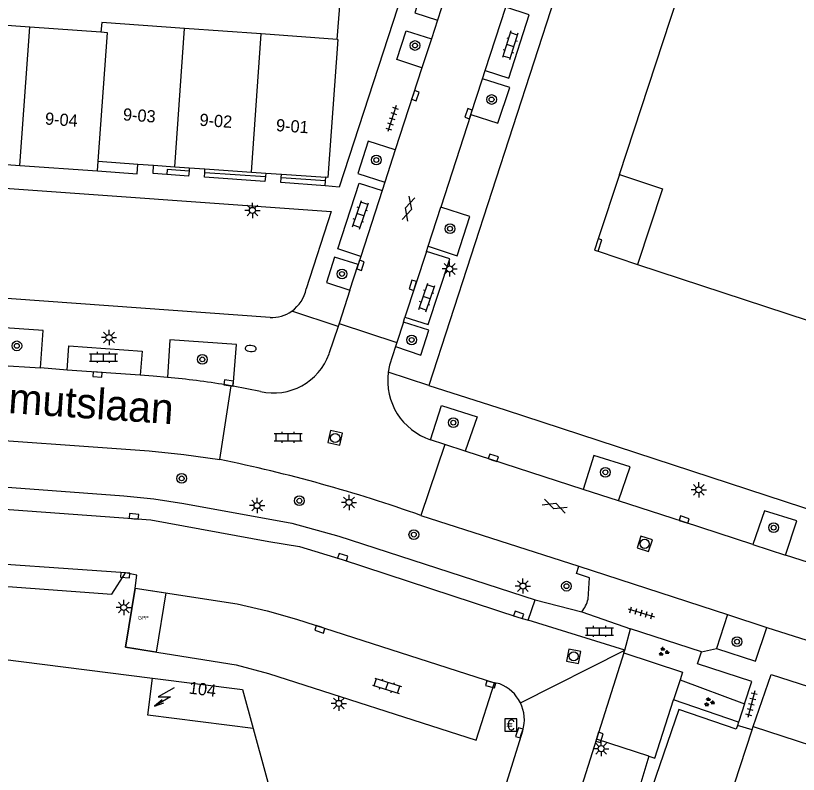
# Model space of a CAD drawing. Extents: x 132994 to 136000, y 393499 to 395512.
# Drawn here: x 133729 to 133793.3, y 395135.3 to 395197.7 of the extents above; entities that cross this region are included whole.
import ezdxf

# ---------------------------------------------------------------- set-up
doc = ezdxf.new("R2010")
doc.units = 0
for name, color, linetype in [('bp-grn-parkeervak', 7, 'Continuous'), ('gg-afsc-erfafscheiding', 7, 'Continuous'), ('gg-afsc-hekwerk', 7, 'Continuous'), ('gg-anno-huisnummerreeks BGT', 7, 'Continuous'), ('gg-anno-openbare ruimte label', 7, 'Continuous'), ('gg-bbg-hoofdgebouw', 7, 'Continuous'), ('gg-bbg-onder overbouw', 7, 'Continuous'), ('gg-bbg-pand overbouw', 7, 'Continuous'), ('gg-bbg-pilaar onder overbouw', 7, 'Continuous'), ('gg-bbg-pilaar pand', 7, 'Continuous'), ('gg-bbg-tussenscheiding', 7, 'Continuous'), ('gg-knt-verharding', 7, 'Continuous'), ('gg-knt-verharding nz', 7, 'Continuous'), ('gt-grn-groengrens', 7, 'Continuous'), ('gt-grn-weggrens', 7, 'Continuous'), ('gt-symb-betaalautomaat', 7, 'Continuous'), ('gt-symb-boom', 7, 'Continuous'), ('gt-symb-brandkraan', 7, 'Continuous'), ('gt-symb-gesloten verharding', 7, 'Continuous'), ('gt-symb-groenvak', 7, 'Continuous'), ('gt-symb-klinker verharding', 7, 'Continuous'), ('gt-symb-kolk', 7, 'Continuous'), ('gt-symb-lichtmast', 7, 'Continuous'), ('gt-symb-rioolschacht', 7, 'Continuous'), ('gt-symb-tegel verharding', 7, 'Continuous'), ('gt-symb-trafo symbool', 7, 'Continuous'), ('kenmerkpunt gehandicapten parkeerplaats', 7, 'Continuous')]:
    doc.layers.add(name, color=color, linetype=linetype)

# ---------------------------------------------------------------- blocks, each defined once
blk = doc.blocks.new('gt0-BOOM')
at = {"layer": 'gt-symb-boom'}
for radius in [0.4, 0.2]:
    blk.add_circle((0, 0), radius, dxfattribs=at)
blk = doc.blocks.new('gt0-LMAST')
at = {"layer": 'gt-symb-lichtmast'}
for p, q in [((-0.182, 0.173), (-0.447, 0.438)), ((-0.005, 0.246), (-0.005, 0.621)), ((0.172, 0.173), (0.437, 0.438)), ((-0.255, -0.004), (-0.63, -0.004)), ((-0.182, -0.181), (-0.447, -0.446)), ((-0.005, -0.254), (-0.005, -0.629)), ((0.437, -0.446), (0.172, -0.181)), ((0.245, -0.004), (0.62, -0.004))]:
    blk.add_line(p, q, dxfattribs=at)
blk.add_circle((-0.005, -0.004), 0.25, dxfattribs=at)
blk = doc.blocks.new('gt0-TEG1')
at = {"layer": 'gt-symb-tegel verharding'}
for p, q in [((-1.125, 0), (1.125, 0)), ((-0.9, -0.25), (-0.9, 0.25)), ((-0.45, -0.25), (-0.45, 0.25)), ((0, -0.25), (0, 0.25)), ((0.45, -0.25), (0.45, 0.25)), ((0.9, -0.25), (0.9, 0.25))]:
    blk.add_line(p, q, dxfattribs=at)
blk = doc.blocks.new('gt0-GESVH1')
at = {"layer": 'gt-symb-gesloten verharding'}
for p, q in [((-0.992, -0.261), (0.008, 0.239)), ((0.008, -0.261), (-0.992, 0.239)), ((0.008, 0.239), (1.008, -0.261)), ((1.008, 0.239), (0.008, -0.261))]:
    blk.add_line(p, q, dxfattribs=at)
blk = doc.blocks.new('gt0-KOLK')
at = {"layer": 'gt-symb-kolk'}
blk.add_lwpolyline([(0, 0), (0.375, 0), (0.375, 0.4), (-0.375, 0.4), (-0.375, 0), (0, 0)], dxfattribs=at)
blk = doc.blocks.new('gt0-KL1')
at = {"layer": 'gt-symb-klinker verharding'}
for p, q in [((-1.15, 0.3), (1.15, 0.3)), ((-1, -0.3), (-1, 0.3)), ((-0.5, 0.3), (-0.5, 0.45)), ((0, -0.3), (0, 0.3)), ((0.5, 0.3), (0.5, 0.45)), ((1, -0.3), (1, 0.3)), ((-1.15, -0.3), (1.15, -0.3)), ((-0.5, -0.45), (-0.5, -0.3)), ((0.5, -0.45), (0.5, -0.3))]:
    blk.add_line(p, q, dxfattribs=at)
blk = doc.blocks.new('gt0-BR')
at = {"layer": 'gt-symb-brandkraan'}
for centre, radius, start, end in [((-0.244, 0), 0.206, 107.56694, 252.43307), ((0.599, -2.664), 3, 106.89205, 107.56694), ((0, -0.691), 0.938, 73.10799, 106.89205), ((-0.599, -2.664), 3, 72.43309, 73.10799), ((0.244, 0), 0.206, 287.56695, 72.43309), ((0.599, 2.664), 3, 252.43307, 253.10797), ((0, 0.691), 0.938, 253.10797, 286.89206), ((-0.599, 2.664), 3, 286.89206, 287.56695)]:
    blk.add_arc(centre, radius, start, end, dxfattribs=at)
blk = doc.blocks.new('gt0-RS')
at = {"layer": 'gt-symb-rioolschacht'}
blk.add_lwpolyline([(-0.5, -0.5), (0.5, -0.5), (0.5, 0.5), (-0.5, 0.5)], close=True, dxfattribs=at)
blk.add_circle((0, 0), 0.375, dxfattribs=at)
blk = doc.blocks.new('gt0-GRVAK')
at = {"layer": 'gt-symb-groenvak'}
for p, q in [((-0.11, 0.189), (-0.228, 0.24)), ((-0.182, 0.153), (0.088, 0.153)), ((-0.091, 0.211), (-0.156, 0.322)), ((-0.047, 0.214), (-0.047, 0.393)), ((-0.004, 0.211), (0.061, 0.322)), ((0.015, 0.189), (0.133, 0.24)), ((0.262, -0.052), (0.197, 0.059)), ((0.305, -0.049), (0.305, 0.13)), ((0.349, -0.052), (0.414, 0.059)), ((-0.245, -0.228), (-0.363, -0.177)), ((-0.318, -0.264), (-0.047, -0.264)), ((-0.226, -0.206), (-0.291, -0.095)), ((-0.183, -0.203), (-0.183, -0.024)), ((-0.139, -0.206), (-0.074, -0.095)), ((-0.12, -0.228), (-0.002, -0.177)), ((0.243, -0.074), (0.125, -0.023)), ((0.17, -0.11), (0.441, -0.11)), ((0.368, -0.074), (0.486, -0.023))]:
    blk.add_line(p, q, dxfattribs=at)
blk = doc.blocks.new('gt0-HSP')
at = {"layer": 'gt-symb-trafo symbool'}
for points in [[(0.771, 0.746), (-0.529, -0.004), (0.471, -0.004), (-0.829, -0.754)], [(-0.217, -0.24), (-0.829, -0.754), (-0.077, -0.48)]]:
    blk.add_lwpolyline(points, dxfattribs=at)
blk = doc.blocks.new('gt0-BA')
at = {"layer": 'gt-symb-betaalautomaat'}
blk.add_lwpolyline([(-0.498, -0.507), (0.502, -0.507), (0.502, 0.493), (-0.498, 0.493)], close=True, dxfattribs=at)
blk.add_text('€', height=0.9, dxfattribs=at).set_placement((-0.357, -0.457))

msp = doc.modelspace()

# ---------------------------------------------------------------- linework, layer by layer
at = {"layer": 'bp-grn-parkeervak'}
msp.add_lwpolyline([(133738.835, 395150.619), (133741.358, 395150.232), (133740.568, 395145.367), (133738.044, 395145.771), (133738.835, 395150.619)], dxfattribs=at)
at = {"layer": 'gg-afsc-erfafscheiding'}
msp.add_line((133789.494, 395138.977), (133788.294, 395139.336), dxfattribs=at)
at = {"layer": 'gg-afsc-hekwerk'}
msp.add_line((133755.43, 395195.712), (133756.421, 395208.797), dxfattribs=at)
at = {"layer": 'gg-bbg-hoofdgebouw'}
for p, q in [((133730.19, 395196.72), (133723.816, 395197.175)), ((133736.014, 395196.304), (133730.19, 395196.72)), ((133749.172, 395196.165), (133742.889, 395196.62)), ((133755.43, 395195.712), (133749.172, 395196.165)), ((133722.993, 395185.814), (133729.368, 395185.36)), ((133729.368, 395185.36), (133735.742, 395184.905)), ((133735.742, 395184.905), (133735.809, 395185.697)), ((133735.809, 395185.697), (133739.054, 395185.469)), ((133739.054, 395185.469), (133740.348, 395185.379)), ((133740.348, 395185.379), (133742.092, 395185.256)), ((133742.092, 395185.256), (133743.281, 395185.173)), ((133743.281, 395185.173), (133744.566, 395185.083)), ((133744.566, 395185.083), (133748.376, 395184.816)), ((133748.376, 395184.816), (133749.556, 395184.733)), ((133749.556, 395184.733), (133750.85, 395184.642)), ((133750.85, 395184.642), (133754.487, 395184.387)), ((133789.494, 395138.977), (133789.59, 395139.27))]:
    msp.add_line(p, q, dxfattribs=at)
for points in [[(133778.595, 395184.612), (133791.754, 395224.673), (133796.805, 395223.02)], [(133742.889, 395196.62), (133736.088, 395197.112), (133736.014, 395196.304)], [(133755.43, 395195.712), (133755.47, 395195.708), (133754.659, 395184.375), (133754.487, 395184.387)], [(133780.09, 395177.225), (133808.106, 395168.03), (133803.745, 395154.736), (133816.838, 395150.43)], [(133670.415, 395150.645), (133670.491, 395151.22), (133667.408, 395151.625), (133667.51, 395152.402), (133682.605, 395150.496), (133683.049, 395154.208), (133704.441, 395147.766), (133740.246, 395143.227)], [(133740.246, 395143.227), (133747.657, 395142.287), (133748.528, 395139.104)], [(133748.528, 395139.104), (133750.697, 395131.174), (133746.334, 395131.709), (133746.099, 395130.011), (133748.209, 395129.874), (133748.208, 395129.437), (133747.587, 395129.462), (133746.172, 395126.708), (133741.963, 395127.036)], [(133775.154, 395088.649), (133780.72, 395105.72), (133778.82, 395106.34), (133789.494, 395138.977)], [(133789.59, 395139.27), (133797.98, 395136.53), (133799.32, 395137.11)]]:
    msp.add_lwpolyline(points, dxfattribs=at)
at = {"layer": 'gg-bbg-onder overbouw'}
msp.add_lwpolyline([(133778.595, 395184.612), (133782.138, 395183.446), (133780.09, 395177.225)], dxfattribs=at)
at = {"layer": 'gg-bbg-pand overbouw'}
for p, q in [((133778.595, 395184.612), (133776.853, 395179.337)), ((133776.842, 395178.303), (133780.09, 395177.225))]:
    msp.add_line(p, q, dxfattribs=at)
at = {"layer": 'gg-bbg-pilaar onder overbouw'}
msp.add_lwpolyline([(133776.842, 395178.303), (133777.148, 395179.241), (133776.853, 395179.337)], dxfattribs=at)
at = {"layer": 'gg-bbg-pilaar pand'}
msp.add_lwpolyline([(133776.853, 395179.337), (133776.547, 395178.385), (133776.842, 395178.303)], dxfattribs=at)
at = {"layer": 'gg-bbg-tussenscheiding'}
for p, q in [((133729.368, 395185.36), (133730.19, 395196.72)), ((133742.092, 395185.256), (133742.889, 395196.62)), ((133748.376, 395184.816), (133749.172, 395196.165))]:
    msp.add_line(p, q, dxfattribs=at)
for points in [[(133735.809, 395185.697), (133736.563, 395196.265), (133736.014, 395196.304)], [(133748.528, 395139.104), (133739.862, 395140.201), (133740.246, 395143.227)]]:
    msp.add_lwpolyline(points, dxfattribs=at)
at = {"layer": 'gg-knt-verharding'}
for p, q in [((133784.496, 395233.686), (133762.962, 395167.289)), ((133765.476, 395202.974), (133763.649, 395197.298)), ((133767.583, 395193.156), (133769.267, 395198.348)), ((133763.649, 395197.298), (133763.155, 395195.762)), ((133763.155, 395195.762), (133762.375, 395193.379)), ((133762.375, 395193.379), (133760.183, 395186.628)), ((133767.355, 395192.471), (133767.583, 395193.156)), ((133766.405, 395189.554), (133767.355, 395192.471)), ((133766.405, 395189.554), (133763.937, 395181.926)), ((133760.183, 395186.628), (133759.324, 395183.983)), ((133743.281, 395185.173), (133743.259, 395184.897)), ((133744.545, 395184.788), (133744.566, 395185.083)), ((133744.545, 395184.788), (133749.53, 395184.437)), ((133749.556, 395184.733), (133749.53, 395184.437)), ((133750.829, 395184.35), (133750.85, 395184.642)), ((133754.467, 395184.095), (133750.829, 395184.35)), ((133754.44, 395183.689), (133754.467, 395184.095)), ((133759.324, 395183.983), (133759.106, 395183.308)), ((133759.106, 395183.308), (133757.358, 395177.879)), ((133762.889, 395178.73), (133763.937, 395181.926)), ((133762.745, 395178.3), (133760.988, 395172.892)), ((133762.745, 395178.3), (133762.889, 395178.73)), ((133757.358, 395177.879), (133757.147, 395177.209)), ((133756.469, 395175.12), (133757.147, 395177.209)), ((133756.469, 395175.12), (133755.576, 395172.363)), ((133760.864, 395172.489), (133760.323, 395170.809)), ((133760.864, 395172.489), (133760.988, 395172.892)), ((133755.498, 395172.126), (133754.751, 395169.873)), ((133755.576, 395172.363), (133755.498, 395172.126)), ((133755.576, 395172.363), (133760.323, 395170.809)), ((133760.323, 395170.809), (133760.216, 395170.478)), ((133727.077, 395168.99), (133731.054, 395168.723)), ((133733.261, 395168.548), (133731.054, 395168.723)), ((133739.25, 395168.129), (133733.261, 395168.548)), ((133745.786, 395161.19), (133746.709, 395167.257)), ((133746.709, 395167.257), (133746.26, 395167.325)), ((133746.709, 395167.257), (133746.878, 395167.21)), ((133749.113, 395166.788), (133746.878, 395167.21)), ((133764.251, 395162.442), (133763.099, 395162.816)), ((133764.251, 395162.442), (133762.298, 395156.601)), ((133765.926, 395161.879), (133764.251, 395162.442)), ((133775.616, 395158.733), (133765.926, 395161.879)), ((133778.515, 395157.792), (133775.616, 395158.733)), ((133762.298, 395156.601), (133775.277, 395152.423)), ((133789.564, 395154.21), (133792.237, 395153.341)), ((133795.038, 395152.435), (133792.237, 395153.341)), ((133775.277, 395152.423), (133787.467, 395148.457)), ((133771.099, 395148), (133771.678, 395149.679)), ((133771.678, 395149.679), (133775.519, 395148.675)), ((133775.519, 395148.675), (133779.506, 395147.289)), ((133779.03, 395145.531), (133771.099, 395148)), ((133787.467, 395148.457), (133786.564, 395145.677)), ((133787.467, 395148.457), (133790.704, 395147.408)), ((133790.704, 395147.408), (133793.98, 395146.346)), ((133779.03, 395145.531), (133779.506, 395147.289)), ((133785.341, 395145.398), (133779.506, 395147.289)), ((133778.97, 395145.31), (133779.03, 395145.531)), ((133768.774, 395142.763), (133768.344, 395142.836)), ((133783.577, 395143.093), (133783.048, 395141.438)), ((133788.379, 395139.624), (133788.294, 395139.336)), ((133767.837, 395129.899), (133770.663, 395138.918)), ((133776.719, 395138.216), (133775.061, 395133.036)), ((133781.012, 395136.816), (133776.719, 395138.216))]:
    msp.add_line(p, q, dxfattribs=at)
for points in [[(133756.421, 395208.797), (133763.595, 395208.221), (133755.592, 395183.562), (133754.44, 395183.689)], [(133765.476, 395202.974), (133763.612, 395203.627), (133761.798, 395197.903), (133763.649, 395197.298)], [(133767.583, 395193.156), (133769.507, 395192.529), (133771.19, 395197.734), (133769.267, 395198.348)], [(133762.375, 395193.379), (133760.316, 395194.07), (133761.085, 395196.43), (133763.155, 395195.762)], [(133766.405, 395189.554), (133768.619, 395188.831), (133769.595, 395191.763), (133767.355, 395192.471)], [(133760.183, 395186.628), (133757.977, 395187.343), (133757.112, 395184.698), (133759.324, 395183.983)], [(133697.244, 395177.384), (133697.863, 395185.667), (133754.929, 395181.569), (133752.882, 395175.224)], [(133735.742, 395184.905), (133738.998, 395184.672), (133739.054, 395185.469)], [(133741.434, 395184.618), (133740.301, 395184.699), (133740.348, 395185.379)], [(133743.259, 395184.897), (133741.463, 395185.02), (133741.434, 395184.618)], [(133743.259, 395184.897), (133743.217, 395184.49), (133741.434, 395184.618)], [(133749.53, 395184.437), (133749.495, 395184.038), (133744.522, 395184.401), (133744.545, 395184.788)], [(133754.44, 395183.689), (133750.801, 395183.944), (133750.829, 395184.35)], [(133757.358, 395177.879), (133755.472, 395178.495), (133757.217, 395183.908), (133759.106, 395183.308)], [(133762.889, 395178.73), (133765.262, 395177.932), (133766.319, 395181.151), (133763.937, 395181.926)], [(133760.988, 395172.892), (133762.896, 395172.279), (133764.663, 395177.696), (133762.745, 395178.3)], [(133757.147, 395177.209), (133755.207, 395177.823), (133754.537, 395175.753), (133756.469, 395175.12)], [(133749.907, 395172.859), (133697.19, 395176.665), (133697.244, 395177.384)], [(133760.216, 395170.478), (133762.284, 395169.756), (133762.956, 395171.826), (133760.864, 395172.489)], [(133731.054, 395168.723), (133731.273, 395171.791), (133727.304, 395172.075), (133727.077, 395168.99)], [(133733.261, 395168.548), (133733.393, 395170.543), (133739.404, 395170.1), (133739.25, 395168.129)], [(133746.878, 395167.21), (133747.158, 395170.643), (133741.69, 395171.033), (133741.485, 395167.945)], [(133760.216, 395170.478), (133759.728, 395168.943), (133759.617, 395168.369)], [(133741.485, 395167.945), (133740.31, 395168.054), (133739.25, 395168.129)], [(133762.962, 395167.289), (133769.224, 395165.268), (133830.413, 395145.226)], [(133763.099, 395162.816), (133763.995, 395165.642), (133766.92, 395164.695), (133765.926, 395161.879)], [(133723.08, 395163.115), (133739.98, 395161.905), (133742.833, 395161.602), (133745.786, 395161.19)], [(133778.515, 395157.792), (133779.471, 395160.608), (133776.507, 395161.517), (133775.616, 395158.733)], [(133722.809, 395159.329), (133737.893, 395158.221), (133740.375, 395157.972), (133742.836, 395157.569), (133751.688, 395155.975), (133755.552, 395154.894), (133771.678, 395149.679)], [(133789.564, 395154.21), (133783.855, 395156.072), (133778.515, 395157.792)], [(133792.237, 395153.341), (133793.155, 395156.146), (133790.503, 395156.99), (133789.564, 395154.21)], [(133692.842, 395155.167), (133692.739, 395153.386), (133736.911, 395150.122), (133738.028, 395151.893)], [(133738.835, 395150.619), (133738.963, 395151.695), (133738.028, 395151.893)], [(133776.03, 395149.725), (133776.129, 395151.476), (133775.086, 395151.84), (133775.277, 395152.423)], [(133738.835, 395150.619), (133738.044, 395145.771), (133747.135, 395144.316), (133749.77, 395143.612), (133766.847, 395138.136), (133768.344, 395142.836)], [(133738.835, 395150.619), (133747.221, 395149.332), (133749.662, 395148.77), (133752.071, 395148.08), (133768.344, 395142.836)], [(133786.564, 395145.677), (133789.775, 395144.622), (133790.704, 395147.408)], [(133788.868, 395141.11), (133789.476, 395142.954), (133785.016, 395144.417), (133785.341, 395145.398)], [(133778.97, 395145.31), (133783.775, 395143.712), (133783.577, 395143.093)], [(133789.59, 395139.27), (133791.063, 395143.538), (133800.245, 395140.571), (133799.116, 395137.13), (133799.32, 395137.11)], [(133781.012, 395136.816), (133781.517, 395136.651), (133783.048, 395141.438)], [(133788.868, 395141.11), (133788.39, 395139.662), (133788.379, 395139.624)]]:
    msp.add_lwpolyline(points, dxfattribs=at)
for centre, radius, start, end in [((133750.007, 395175.788), 2.93, 305.03705, 348.90424), ((133750.007, 395175.784), 2.927, 268.04712, 305.0798), ((133750.197, 395171.502), 4.837, 257.05264, 340.32054), ((133735.41, 395102.464), 65.762, 80.50389, 84.69999), ((133764.69, 395167.682), 5.119, 172.28739, 251.89202), ((133721.217, 395040.784), 122.887, 70.4699, 78.46684), ((133773.123, 395150.49), 3.006, 322.84971, 345.24901), ((133767.62, 395139.809), 3.171, 26.17133, 68.66074), ((133767.618, 395139.809), 3.173, 343.68284, 26.15083)]:
    msp.add_arc(centre, radius, start, end, dxfattribs=at)
at = {"layer": 'gg-knt-verharding nz'}
msp.add_line((133778.97, 395145.31), (133776.719, 395138.216), dxfattribs=at)
for points in [[(133693.209, 395159.657), (133740.113, 395156.249), (133749.809, 395154.471), (133752.326, 395154.052), (133755.821, 395152.975), (133770.258, 395148.239), (133771.099, 395148)], [(133738.028, 395151.893), (133723.087, 395152.92), (133692.842, 395155.167)]]:
    msp.add_lwpolyline(points, dxfattribs=at)
at = {"layer": 'gt-grn-groengrens'}
for p, q in [((133754.467, 395184.095), (133754.487, 395184.387)), ((133783.577, 395143.093), (133788.868, 395141.11)), ((133788.379, 395139.624), (133783.048, 395141.438)), ((133781.012, 395136.816), (133779.461, 395131.595))]:
    msp.add_line(p, q, dxfattribs=at)
for points in [[(133783.466, 395140.662), (133780.325, 395131.483), (133776.129, 395118.411), (133772.887, 395108.234), (133774.834, 395107.616), (133769.252, 395091.076), (133774.315, 395089.296)], [(133788.294, 395139.336), (133788.197, 395139.052), (133783.466, 395140.662)]]:
    msp.add_lwpolyline(points, dxfattribs=at)
at = {"layer": 'gt-grn-weggrens'}
for p, q in [((133755.498, 395172.126), (133751.689, 395173.389)), ((133762.962, 395167.289), (133759.617, 395168.369)), ((133770.466, 395141.208), (133779.03, 395145.531)), ((133785.341, 395145.398), (133786.564, 395145.677))]:
    msp.add_line(p, q, dxfattribs=at)

# ---------------------------------------------------------------- block references
at = {"layer": 'gt-symb-betaalautomaat'}
msp.add_blockref('gt0-BA', (133769.686, 395139.394), dxfattribs=at)
at = {"layer": 'gt-symb-boom'}
for p in [(133761.813, 395195.212), (133768.1, 395190.776), (133758.642, 395185.807), (133764.688, 395180.16), (133755.823, 395176.445), (133761.535, 395171.021), (133729.122, 395170.534), (133744.35, 395169.421), (133764.957, 395164.224), (133777.448, 395160.149), (133742.652, 395159.644), (133752.32, 395157.807), (133791.261, 395155.599), (133761.72, 395155.028), (133774.249, 395150.789), (133788.258, 395146.229)]:
    msp.add_blockref('gt0-BOOM', p, dxfattribs=at)
at = {"layer": 'gt-symb-brandkraan', "rotation": 176.15925292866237}
msp.add_blockref('gt0-BR', (133748.323, 395170.317), dxfattribs=at)
at = {"layer": 'gt-symb-gesloten verharding'}
for p, rotation in [((133761.287, 395181.82), -106.13420459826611), ((133773.286, 395157.379), -19.757899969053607)]:
    msp.add_blockref('gt0-GESVH1', p, dxfattribs=dict(at, rotation=rotation))
at = {"layer": 'gt-symb-groenvak'}
for p in [(133782.217, 395145.403), (133785.96, 395141.259)]:
    msp.add_blockref('gt0-GRVAK', p, dxfattribs=at)
at = {"layer": 'gt-symb-klinker verharding'}
for p, rotation in [((133769.623, 395195.229), -107.69230089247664), ((133757.328, 395181.303), 71.27513193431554), ((133762.777, 395174.504), 71.27513193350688), ((133759.512, 395142.602), -17.87342106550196)]:
    msp.add_blockref('gt0-KL1', p, dxfattribs=dict(at, rotation=rotation))
for p in [(133736.229, 395169.586), (133751.404, 395163.026), (133776.973, 395147.075)]:
    msp.add_blockref('gt0-KL1', p, dxfattribs=at)
at = {"layer": 'gt-symb-kolk'}
for p, rotation in [((133761.652, 395191.154), -108.00007459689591), ((133766.405, 395189.554), 72.1811110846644), ((133757.147, 395177.209), -107.45655813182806), ((133761.826, 395175.453), 72.12657893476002), ((133735.753, 395168.382), 175.8694613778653), ((133746.489, 395167.287), -7.757425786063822), ((133768.187, 395161.15), -18.00007459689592), ((133738.716, 395156.327), -5.625060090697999), ((133783.855, 395156.072), -18.054552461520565), ((133755.821, 395152.975), -17.094305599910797), ((133738.028, 395151.893), 176.1021037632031), ((133770.258, 395148.239), -18.054552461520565), ((133754.064, 395147.436), 162.12657893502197), ((133768.08, 395142.911), 164.156917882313), ((133770.571, 395138.681), 72.72457972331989), ((133776.779, 395138.426), -107.63771555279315)]:
    msp.add_blockref('gt0-KOLK', p, dxfattribs=dict(at, rotation=rotation))
at = {"layer": 'gt-symb-lichtmast'}
for p in [(133748.467, 395181.664), (133764.662, 395176.855), (133736.695, 395171.225), (133785.12, 395158.709), (133756.399, 395157.673), (133748.853, 395157.418), (133770.676, 395150.804), (133737.903, 395149.041), (133755.564, 395141.163), (133777.103, 395137.44)]:
    msp.add_blockref('gt0-LMAST', p, dxfattribs=at)
at = {"layer": 'gt-symb-rioolschacht'}
for p, rotation in [((133755.258, 395162.972), -102.4107747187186), ((133780.675, 395154.267), 162.23567662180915), ((133774.841, 395145.026), -99.72596567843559)]:
    msp.add_blockref('gt0-RS', p, dxfattribs=dict(at, rotation=rotation))
at = {"layer": 'gt-symb-tegel verharding'}
for p, rotation in [((133759.925, 395189.203), -107.94556305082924), ((133780.386, 395148.6), -16.31519324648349), ((133789.433, 395141.099), -104.82810852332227)]:
    msp.add_blockref('gt0-TEG1', p, dxfattribs=dict(at, rotation=rotation))
at = {"layer": 'gt-symb-trafo symbool'}
msp.add_blockref('gt0-HSP', (133741.256, 395141.69), dxfattribs=at)

# ---------------------------------------------------------------- texts
at = {"layer": 'gg-anno-huisnummerreeks BGT'}
for s, rotation, p in [('9-04', 355.9, (133731.409, 395188.723)), ('9-03', 356, (133737.809, 395189.062)), ('9-02', 356, (133744.093, 395188.622)), ('9-01', 356, (133750.376, 395188.181)), ('104', 352.8, (133743.201, 395141.973))]:
    msp.add_text(s, height=1, rotation=rotation, dxfattribs=at).set_placement(p)
at = {"layer": 'gg-anno-openbare ruimte label'}
msp.add_text('Generaal Smutslaan', height=2.5, rotation=356.1, dxfattribs=at).set_placement((133711.502, 395166.169))
at = {"layer": 'kenmerkpunt gehandicapten parkeerplaats'}
msp.add_text('GPP', height=0.3, dxfattribs=at).set_placement((133739.066, 395148.048))

doc.saveas('drawing.dxf')
